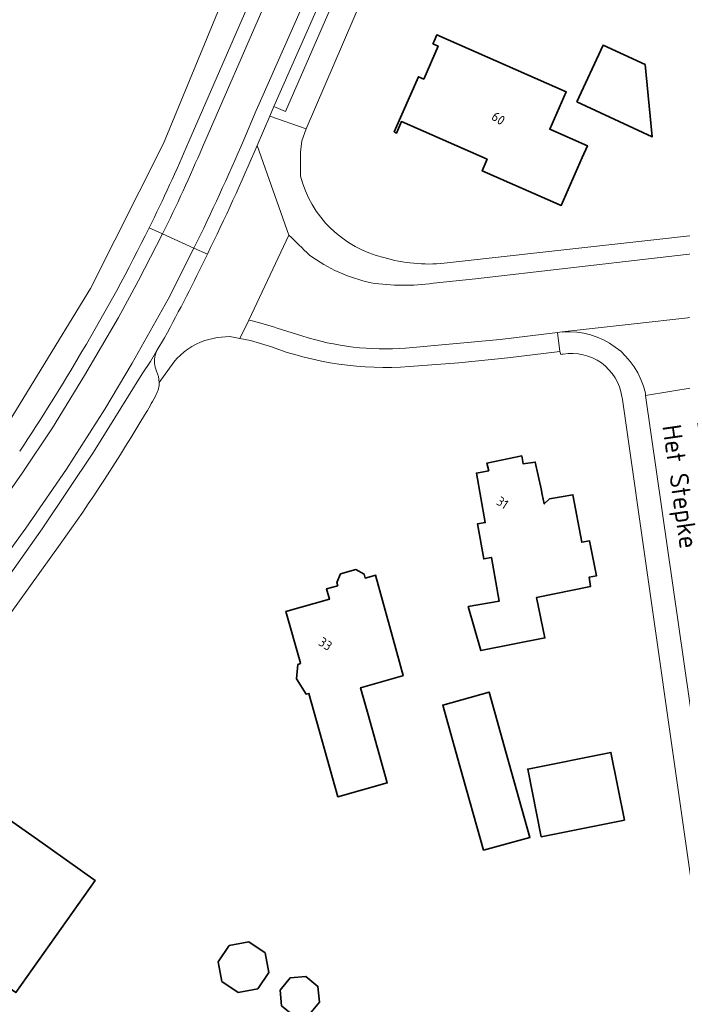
# Model space of a CAD drawing. Extents: x 184422 to 188298, y 343471 to 350189.
# Tile 354 of 513: x 186836 to 186899, y 348739 to 348833. Entities that reach past the tile are written whole.
import ezdxf
from ezdxf.enums import TextEntityAlignment as Align

# ---------------------------------------------------------------- set-up
doc = ezdxf.new("R2010")
doc.units = 0
for name, color, linetype, lineweight in [('B-WA-GR-BEPLANTING_CULTUUR_HEESTERS-GV', 252, 'Continuous', 18), ('B-WA-GR-GRAS-GV', 252, 'Continuous', 13), ('B-WA-OG-TERREIN_ERF-GV', 252, 'Continuous', 18), ('B-WA-OG-TOPOGRAFIE-T18', 252, 'Continuous', 18), ('B-WA-OG-WEG-GV', 252, 'Continuous', 18), ('B-WA-VH-VERHARDING_ASFALT-GV', 252, 'Continuous', 18), ('B-WA-VH-VERHARDING_OPEN-GV', 252, 'Continuous', 18), ('B-WA-VH-VERHARDING_STRAATBAKSTEEN-GV', 252, 'Continuous', 18), ('B-WA-VH-VERHARDING_TEGEL-GV', 252, 'Continuous', 18), ('B-WE-OG-BEBOUWING-GV', 250, 'Continuous', 35), ('B-WE-OG-BEBOUWING-T18', 10, 'Continuous', 18)]:
    doc.layers.add(name, color=color, linetype=linetype, lineweight=lineweight)
doc.styles.add('NLCS-ISO-M1000-T18', font='NLCS-ISO.ttf', dxfattribs={"height": 1.8})
doc.styles.add('NLCS-ISO-M500-T18', font='NLCS-ISO.ttf', dxfattribs={"height": 0.9})

msp = doc.modelspace()

# ---------------------------------------------------------------- linework, layer by layer
at = {"layer": 'B-WA-GR-BEPLANTING_CULTUUR_HEESTERS-GV', "flags": 128}
msp.add_lwpolyline([(186867.662, 348841.889), (186864.776, 348835.143), (186860.128, 348824.611), (186861.252, 348824.146), (186868.783, 348841.437)], close=True, dxfattribs=at)
msp.add_lwpolyline([(186867.662, 348841.889), (186864.776, 348835.143), (186860.128, 348824.611), (186861.252, 348824.146), (186868.783, 348841.437)], close=True, dxfattribs=at)
msp.add_lwpolyline([(186867.662, 348841.889), (186864.776, 348835.143), (186860.128, 348824.611), (186861.252, 348824.146), (186868.783, 348841.437)], close=True, dxfattribs=at)
at = {"layer": 'B-WA-GR-GRAS-GV', "flags": 128}
msp.add_lwpolyline([(186715.741, 348670.428), (186719.185, 348671.321), (186722.774, 348672.565), (186725.158, 348673.643), (186732.166, 348680.724), (186739.172, 348686.621), (186744.346, 348690.378), (186749.83, 348694.342), (186752.487, 348696.257), (186754.412, 348697.643), (186758.773, 348692.383), (186760.047, 348690.847), (186775.298, 348711.123), (186801.8, 348747.623), (186819.008, 348771.413), (186828.106, 348784.727), (186828.137, 348784.769), (186832.472, 348790.69), (186842.637, 348807.232), (186849.579, 348821.078), (186868.186, 348866.142), (186887.253, 348916.729)], dxfattribs=at)
msp.add_lwpolyline([(186715.741, 348670.428), (186719.185, 348671.321), (186722.774, 348672.565), (186725.158, 348673.643), (186732.166, 348680.724), (186739.172, 348686.621), (186744.346, 348690.378), (186749.83, 348694.342), (186752.487, 348696.257), (186754.412, 348697.643), (186758.773, 348692.383), (186760.047, 348690.847), (186775.298, 348711.123), (186801.8, 348747.623), (186819.008, 348771.413), (186828.106, 348784.727), (186828.137, 348784.769), (186832.472, 348790.69), (186842.637, 348807.232), (186849.579, 348821.078), (186868.186, 348866.142), (186887.253, 348916.729)], dxfattribs=at)
msp.add_lwpolyline([(186715.741, 348670.428), (186719.185, 348671.321), (186722.774, 348672.565), (186725.158, 348673.643), (186732.166, 348680.724), (186739.172, 348686.621), (186744.346, 348690.378), (186749.83, 348694.342), (186752.487, 348696.257), (186754.412, 348697.643), (186758.773, 348692.383), (186760.047, 348690.847), (186775.298, 348711.123), (186801.8, 348747.623), (186819.008, 348771.413), (186828.106, 348784.727), (186828.137, 348784.769), (186832.472, 348790.69), (186842.637, 348807.232), (186849.579, 348821.078), (186868.186, 348866.142), (186887.253, 348916.729)], dxfattribs=at)
at = {"layer": 'B-WA-OG-TERREIN_ERF-GV', "flags": 128}
for points in [[(186923.148, 348953.548), (186920.87, 348952.956), (186918.651, 348952.176), (186898.355, 348905.266), (186881.943, 348867.159), (186870.006, 348839.444), (186870.422, 348839.294), (186863.197, 348822.468), (186862.803, 348821.321), (186862.659, 348820.245), (186862.676, 348817.952)], [(186923.148, 348953.548), (186920.87, 348952.956), (186918.651, 348952.176), (186898.355, 348905.266), (186881.943, 348867.159), (186870.006, 348839.444), (186870.422, 348839.294), (186863.197, 348822.468), (186862.803, 348821.321), (186862.659, 348820.245), (186862.676, 348817.952)], [(186923.148, 348953.548), (186920.87, 348952.956), (186918.651, 348952.176), (186898.355, 348905.266), (186881.943, 348867.159), (186870.006, 348839.444), (186870.422, 348839.294), (186863.197, 348822.468), (186862.803, 348821.321), (186862.659, 348820.245), (186862.676, 348817.952)], [(186876.385, 348809.637), (186905.535, 348812.91), (186991.788, 348823.007), (186999.661, 348823.928), (187000, 348823.968), (187002.992, 348824.318)], [(186876.385, 348809.637), (186905.535, 348812.91), (186991.788, 348823.007), (186999.661, 348823.928), (187000, 348823.968), (187002.992, 348824.318)], [(186876.385, 348809.637), (186905.535, 348812.91), (186991.788, 348823.007), (186999.661, 348823.928), (187000, 348823.968), (187002.992, 348824.318)], [(186859.801, 348801.684), (186857.881, 348802.269), (186856.892, 348802.459), (186855.91, 348802.648), (186854.714, 348802.565), (186853.552, 348802.273)], [(186859.801, 348801.684), (186857.881, 348802.269), (186856.892, 348802.459), (186855.91, 348802.648), (186854.714, 348802.565), (186853.552, 348802.273)], [(186859.801, 348801.684), (186857.881, 348802.269), (186856.892, 348802.459), (186855.91, 348802.648), (186854.714, 348802.565), (186853.552, 348802.273)], [(186887.5, 348800.926), (186887.414, 348801.226), (186882.45, 348800.606), (186877.765, 348800.126), (186873.071, 348799.766)], [(186887.5, 348800.926), (186887.414, 348801.226), (186882.45, 348800.606), (186877.765, 348800.126), (186873.071, 348799.766)], [(186887.5, 348800.926), (186887.414, 348801.226), (186882.45, 348800.606), (186877.765, 348800.126), (186873.071, 348799.766)], [(186850.571, 348800.2), (186849.18, 348798.26)], [(186850.571, 348800.2), (186849.18, 348798.26)], [(186850.571, 348800.2), (186849.18, 348798.26)], [(186901.207, 348741.941), (186893.388, 348796.64)], [(186901.207, 348741.941), (186893.388, 348796.64)], [(186901.207, 348741.941), (186893.388, 348796.64)], [(186839.733, 348782.809), (186831.935, 348771.996), (186828.015, 348766.562), (186817.903, 348752.541), (186813.42, 348746.324), (186810.827, 348742.728), (186808.225, 348739.121), (186795.904, 348722.037), (186795.203, 348721.065), (186792.961, 348717.971), (186789.098, 348712.639), (186784.072, 348705.641), (186779.287, 348698.512)], [(186839.733, 348782.809), (186831.935, 348771.996), (186828.015, 348766.562), (186817.903, 348752.541), (186813.42, 348746.324), (186810.827, 348742.728), (186808.225, 348739.121), (186795.904, 348722.037), (186795.203, 348721.065), (186792.961, 348717.971), (186789.098, 348712.639), (186784.072, 348705.641), (186779.287, 348698.512)], [(186839.733, 348782.809), (186831.935, 348771.996), (186828.015, 348766.562), (186817.903, 348752.541), (186813.42, 348746.324), (186810.827, 348742.728), (186808.225, 348739.121), (186795.904, 348722.037), (186795.203, 348721.065), (186792.961, 348717.971), (186789.098, 348712.639), (186784.072, 348705.641), (186779.287, 348698.512)]]:
    msp.add_lwpolyline(points, dxfattribs=at)
for points in [[(186873.925, 348827.452), (186874.437, 348827.226), (186875.795, 348830.386), (186875.304, 348830.6), (186875.412, 348830.845), (186875.675, 348831.442), (186888.025, 348826.006), (186886.456, 348822.441), (186890.045, 348820.861), (186889.561, 348819.752), (186887.561, 348815.17), (186880.013, 348818.465), (186880.476, 348819.578), (186872.299, 348823.165), (186871.829, 348822.057), (186871.596, 348822.174)], [(186873.925, 348827.452), (186874.437, 348827.226), (186875.795, 348830.386), (186875.304, 348830.6), (186875.412, 348830.845), (186875.675, 348831.442), (186888.025, 348826.006), (186886.456, 348822.441), (186890.045, 348820.861), (186889.561, 348819.752), (186887.561, 348815.17), (186880.013, 348818.465), (186880.476, 348819.578), (186872.299, 348823.165), (186871.829, 348822.057), (186871.596, 348822.174)], [(186873.925, 348827.452), (186874.437, 348827.226), (186875.795, 348830.386), (186875.304, 348830.6), (186875.412, 348830.845), (186875.675, 348831.442), (186888.025, 348826.006), (186886.456, 348822.441), (186890.045, 348820.861), (186889.561, 348819.752), (186887.561, 348815.17), (186880.013, 348818.465), (186880.476, 348819.578), (186872.299, 348823.165), (186871.829, 348822.057), (186871.596, 348822.174)], [(186880.298, 348784.873), (186879.454, 348789.599), (186880.651, 348789.812), (186880.46, 348790.551), (186883.785, 348791.236), (186883.916, 348790.489), (186885.075, 348790.649), (186885.626, 348788.09), (186885.739, 348787.565), (186885.935, 348786.656), (186886.424, 348787.128), (186888.664, 348787.527), (186889.512, 348782.996), (186890.257, 348783.127), (186890.92, 348779.794), (186890.216, 348779.652), (186890.346, 348778.769), (186885.2, 348777.722), (186885.997, 348773.856), (186879.869, 348772.652), (186878.682, 348776.854), (186881.635, 348777.382), (186880.892, 348781.546), (186880.154, 348781.414), (186879.56, 348784.741)], [(186880.298, 348784.873), (186879.454, 348789.599), (186880.651, 348789.812), (186880.46, 348790.551), (186883.785, 348791.236), (186883.916, 348790.489), (186885.075, 348790.649), (186885.626, 348788.09), (186885.739, 348787.565), (186885.935, 348786.656), (186886.424, 348787.128), (186888.664, 348787.527), (186889.512, 348782.996), (186890.257, 348783.127), (186890.92, 348779.794), (186890.216, 348779.652), (186890.346, 348778.769), (186885.2, 348777.722), (186885.997, 348773.856), (186879.869, 348772.652), (186878.682, 348776.854), (186881.635, 348777.382), (186880.892, 348781.546), (186880.154, 348781.414), (186879.56, 348784.741)], [(186880.298, 348784.873), (186879.454, 348789.599), (186880.651, 348789.812), (186880.46, 348790.551), (186883.785, 348791.236), (186883.916, 348790.489), (186885.075, 348790.649), (186885.626, 348788.09), (186885.739, 348787.565), (186885.935, 348786.656), (186886.424, 348787.128), (186888.664, 348787.527), (186889.512, 348782.996), (186890.257, 348783.127), (186890.92, 348779.794), (186890.216, 348779.652), (186890.346, 348778.769), (186885.2, 348777.722), (186885.997, 348773.856), (186879.869, 348772.652), (186878.682, 348776.854), (186881.635, 348777.382), (186880.892, 348781.546), (186880.154, 348781.414), (186879.56, 348784.741)], [(186869.091, 348766.652), (186870.953, 348760.018), (186866.241, 348758.695), (186863.469, 348768.566), (186863.202, 348768.491), (186862.282, 348769.946), (186862.403, 348771.32), (186862.667, 348771.42), (186862.624, 348771.574), (186861.272, 348776.388), (186865.424, 348777.554), (186865.15, 348778.557), (186866.102, 348778.818), (186866.218, 348778.85), (186866.134, 348779.159), (186866.486, 348779.974), (186867.953, 348780.391), (186868.729, 348779.959), (186868.853, 348779.571), (186869.398, 348779.72), (186869.836, 348779.84), (186871.156, 348775.017), (186872.457, 348770.267), (186872.406, 348770.253), (186868.404, 348769.102)], [(186869.091, 348766.652), (186870.953, 348760.018), (186866.241, 348758.695), (186863.469, 348768.566), (186863.202, 348768.491), (186862.282, 348769.946), (186862.403, 348771.32), (186862.667, 348771.42), (186862.624, 348771.574), (186861.272, 348776.388), (186865.424, 348777.554), (186865.15, 348778.557), (186866.102, 348778.818), (186866.218, 348778.85), (186866.134, 348779.159), (186866.486, 348779.974), (186867.953, 348780.391), (186868.729, 348779.959), (186868.853, 348779.571), (186869.398, 348779.72), (186869.836, 348779.84), (186871.156, 348775.017), (186872.457, 348770.267), (186872.406, 348770.253), (186868.404, 348769.102)], [(186869.091, 348766.652), (186870.953, 348760.018), (186866.241, 348758.695), (186863.469, 348768.566), (186863.202, 348768.491), (186862.282, 348769.946), (186862.403, 348771.32), (186862.667, 348771.42), (186862.624, 348771.574), (186861.272, 348776.388), (186865.424, 348777.554), (186865.15, 348778.557), (186866.102, 348778.818), (186866.218, 348778.85), (186866.134, 348779.159), (186866.486, 348779.974), (186867.953, 348780.391), (186868.729, 348779.959), (186868.853, 348779.571), (186869.398, 348779.72), (186869.836, 348779.84), (186871.156, 348775.017), (186872.457, 348770.267), (186872.406, 348770.253), (186868.404, 348769.102)], [(186877.886, 348761.62), (186876.25, 348767.452), (186880.669, 348768.692), (186882.305, 348762.86), (186884.561, 348754.819), (186880.14, 348753.585)], [(186877.886, 348761.62), (186876.25, 348767.452), (186880.669, 348768.692), (186882.305, 348762.86), (186884.561, 348754.819), (186880.14, 348753.585)], [(186877.886, 348761.62), (186876.25, 348767.452), (186880.669, 348768.692), (186882.305, 348762.86), (186884.561, 348754.819), (186880.14, 348753.585)], [(186893.585, 348756.469), (186893.272, 348756.406), (186885.653, 348754.881), (186884.359, 348761.343), (186892.291, 348762.931)], [(186893.585, 348756.469), (186893.272, 348756.406), (186885.653, 348754.881), (186884.359, 348761.343), (186892.291, 348762.931)], [(186893.585, 348756.469), (186893.272, 348756.406), (186885.653, 348754.881), (186884.359, 348761.343), (186892.291, 348762.931)], [(186828.979, 348750.275), (186830.192, 348751.995), (186829.793, 348752.272), (186833.472, 348757.481), (186837.556, 348754.597), (186843.068, 348750.705), (186835.498, 348739.989), (186829.882, 348743.956), (186827.998, 348741.289), (186826.068, 348742.654), (186821.986, 348745.541), (186826.542, 348751.983)], [(186828.979, 348750.275), (186830.192, 348751.995), (186829.793, 348752.272), (186833.472, 348757.481), (186837.556, 348754.597), (186843.068, 348750.705), (186835.498, 348739.989), (186829.882, 348743.956), (186827.998, 348741.289), (186826.068, 348742.654), (186821.986, 348745.541), (186826.542, 348751.983)], [(186828.979, 348750.275), (186830.192, 348751.995), (186829.793, 348752.272), (186833.472, 348757.481), (186837.556, 348754.597), (186843.068, 348750.705), (186835.498, 348739.989), (186829.882, 348743.956), (186827.998, 348741.289), (186826.068, 348742.654), (186821.986, 348745.541), (186826.542, 348751.983)]]:
    msp.add_lwpolyline(points, close=True, dxfattribs=at)
at = {"layer": 'B-WA-OG-TERREIN_ERF-GV'}
for points in [[(186862.676, 348817.952, 0.278919), (186870.62, 348810.189)], [(186862.676, 348817.952, 0.278919), (186870.62, 348810.189)], [(186862.676, 348817.952, 0.278919), (186870.62, 348810.189)], [(186870.62, 348810.189, 0.095753), (186876.385, 348809.637)], [(186870.62, 348810.189, 0.095753), (186876.385, 348809.637)], [(186870.62, 348810.189, 0.095753), (186876.385, 348809.637)], [(186853.552, 348802.273, 0.136841), (186850.571, 348800.2)], [(186853.552, 348802.273, 0.136841), (186850.571, 348800.2)], [(186853.552, 348802.273, 0.136841), (186850.571, 348800.2)], [(186873.071, 348799.766, -0.107924), (186859.801, 348801.684)], [(186873.071, 348799.766, -0.107924), (186859.801, 348801.684)], [(186873.071, 348799.766, -0.107924), (186859.801, 348801.684)], [(186887.725, 348800.969, 0.013683), (186887.5, 348800.926)], [(186887.725, 348800.969, 0.013683), (186887.5, 348800.926)], [(186887.725, 348800.969, 0.013683), (186887.5, 348800.926)], [(186893.353, 348796.912, 0.41767), (186887.725, 348800.969)], [(186893.353, 348796.912, 0.41767), (186887.725, 348800.969)], [(186893.353, 348796.912, 0.41767), (186887.725, 348800.969)], [(186849.18, 348798.26, -0.122719), (186848.899, 348797.112)], [(186849.18, 348798.26, -0.122719), (186848.899, 348797.112)], [(186849.18, 348798.26, -0.122719), (186848.899, 348797.112)], [(186848.899, 348797.112, -0.020043), (186847.924, 348795.381)], [(186848.899, 348797.112, -0.020043), (186847.924, 348795.381)], [(186848.899, 348797.112, -0.020043), (186847.924, 348795.381)], [(186893.388, 348796.64, 0.016226), (186893.353, 348796.912)], [(186893.388, 348796.64, 0.016226), (186893.353, 348796.912)], [(186893.388, 348796.64, 0.016226), (186893.353, 348796.912)], [(186847.924, 348795.381, -0.022016), (186839.733, 348782.809)], [(186847.924, 348795.381, -0.022016), (186839.733, 348782.809)], [(186847.924, 348795.381, -0.022016), (186839.733, 348782.809)]]:
    msp.add_lwpolyline(points, format="xyb", dxfattribs=at)
at = {"layer": 'B-WA-OG-WEG-GV', "flags": 128}
for points in [[(186888.758, 348969.983), (186887.901, 348969.176), (186888.332, 348968.693), (186892.494, 348962.531), (186893.882, 348959.318), (186894.555, 348954.59), (186894.846, 348949.94), (186895.03, 348945.328), (186893.675, 348937.08), (186887.253, 348916.729), (186868.186, 348866.142), (186849.579, 348821.078), (186842.637, 348807.232), (186832.472, 348790.69), (186828.137, 348784.769), (186828.209, 348784.717)], [(186888.758, 348969.983), (186887.901, 348969.176), (186888.332, 348968.693), (186892.494, 348962.531), (186893.882, 348959.318), (186894.555, 348954.59), (186894.846, 348949.94), (186895.03, 348945.328), (186893.675, 348937.08), (186887.253, 348916.729), (186868.186, 348866.142), (186849.579, 348821.078), (186842.637, 348807.232), (186832.472, 348790.69), (186828.137, 348784.769), (186828.209, 348784.717)], [(186888.758, 348969.983), (186887.901, 348969.176), (186888.332, 348968.693), (186892.494, 348962.531), (186893.882, 348959.318), (186894.555, 348954.59), (186894.846, 348949.94), (186895.03, 348945.328), (186893.675, 348937.08), (186887.253, 348916.729), (186868.186, 348866.142), (186849.579, 348821.078), (186842.637, 348807.232), (186832.472, 348790.69), (186828.137, 348784.769), (186828.209, 348784.717)], [(186852.023, 348821.279), (186858.091, 348835.233), (186865.566, 348852.715), (186871.254, 348866.647), (186875.787, 348877.727), (186874.016, 348878.416), (186879.862, 348893.464), (186881.638, 348892.75), (186884.955, 348901.54), (186889.032, 348912.457), (186891.423, 348919.451), (186893.759, 348927.107), (186895.413, 348933.091), (186896.63, 348938.435)], [(186852.023, 348821.279), (186858.091, 348835.233), (186865.566, 348852.715), (186871.254, 348866.647), (186875.787, 348877.727), (186874.016, 348878.416), (186879.862, 348893.464), (186881.638, 348892.75), (186884.955, 348901.54), (186889.032, 348912.457), (186891.423, 348919.451), (186893.759, 348927.107), (186895.413, 348933.091), (186896.63, 348938.435)], [(186852.023, 348821.279), (186858.091, 348835.233), (186865.566, 348852.715), (186871.254, 348866.647), (186875.787, 348877.727), (186874.016, 348878.416), (186879.862, 348893.464), (186881.638, 348892.75), (186884.955, 348901.54), (186889.032, 348912.457), (186891.423, 348919.451), (186893.759, 348927.107), (186895.413, 348933.091), (186896.63, 348938.435)]]:
    msp.add_lwpolyline(points, dxfattribs=at)
at = {"layer": 'B-WA-OG-WEG-GV'}
for points in [[(186848.222, 348813.016, 0.013431), (186852.023, 348821.279)], [(186848.222, 348813.016, 0.013431), (186852.023, 348821.279)], [(186848.222, 348813.016, 0.013431), (186852.023, 348821.279)], [(186841.804, 348801.202, 0.019767), (186848.222, 348813.016)], [(186841.804, 348801.202, 0.019767), (186848.222, 348813.016)], [(186841.804, 348801.202, 0.019767), (186848.222, 348813.016)], [(186835.868, 348791.698, 0.014908), (186841.804, 348801.202)], [(186835.868, 348791.698, 0.014908), (186841.804, 348801.202)], [(186835.868, 348791.698, 0.014908), (186841.804, 348801.202)]]:
    msp.add_lwpolyline(points, format="xyb", dxfattribs=at)
at = {"layer": 'B-WA-VH-VERHARDING_ASFALT-GV', "flags": 128}
for points in [[(186899.029, 348941.945), (186895.052, 348926.802), (186892.709, 348919.124), (186890.304, 348912.089), (186886.22, 348901.152), (186882.943, 348892.242), (186877.092, 348877.219), (186872.55, 348866.117), (186866.858, 348852.175), (186859.377, 348834.679), (186853.309, 348820.724)], [(186853.309, 348820.724), (186859.377, 348834.679), (186866.858, 348852.175), (186872.55, 348866.117), (186877.092, 348877.219), (186882.943, 348892.242), (186886.22, 348901.152), (186890.304, 348912.089), (186892.709, 348919.124), (186895.052, 348926.802), (186899.029, 348941.945)], [(186899.029, 348941.945), (186895.052, 348926.802), (186892.709, 348919.124), (186890.304, 348912.089), (186886.22, 348901.152), (186882.943, 348892.242), (186877.092, 348877.219), (186872.55, 348866.117), (186866.858, 348852.175), (186859.377, 348834.679), (186853.309, 348820.724)], [(186853.309, 348820.724), (186859.377, 348834.679), (186866.858, 348852.175), (186872.55, 348866.117), (186877.092, 348877.219), (186882.943, 348892.242), (186886.22, 348901.152), (186890.304, 348912.089), (186892.709, 348919.124), (186895.052, 348926.802), (186899.029, 348941.945)], [(186899.029, 348941.945), (186895.052, 348926.802), (186892.709, 348919.124), (186890.304, 348912.089), (186886.22, 348901.152), (186882.943, 348892.242), (186877.092, 348877.219), (186872.55, 348866.117), (186866.858, 348852.175), (186859.377, 348834.679), (186853.309, 348820.724)], [(186853.309, 348820.724), (186859.377, 348834.679), (186866.858, 348852.175), (186872.55, 348866.117), (186877.092, 348877.219), (186882.943, 348892.242), (186886.22, 348901.152), (186890.304, 348912.089), (186892.709, 348919.124), (186895.052, 348926.802), (186899.029, 348941.945)], [(186857.255, 348821.426), (186858.449, 348824.239), (186858.839, 348825.158), (186863.492, 348835.701), (186866.374, 348842.437), (186867.572, 348845.275), (186870.338, 348851.823), (186874.882, 348862.987), (186875.742, 348865.103), (186877.153, 348868.578), (186884.355, 348886.689), (186886.141, 348891.352), (186890.428, 348902.564), (186892.641, 348908.628), (186894.799, 348914.657)], [(186894.799, 348914.657), (186892.641, 348908.628), (186890.428, 348902.564), (186886.141, 348891.352), (186884.355, 348886.689), (186877.153, 348868.578), (186875.742, 348865.103), (186874.882, 348862.987), (186870.338, 348851.823), (186867.572, 348845.275), (186866.374, 348842.437), (186863.492, 348835.701), (186858.839, 348825.158), (186858.449, 348824.239), (186857.255, 348821.426)], [(186857.255, 348821.426), (186858.449, 348824.239), (186858.839, 348825.158), (186863.492, 348835.701), (186866.374, 348842.437), (186867.572, 348845.275), (186870.338, 348851.823), (186874.882, 348862.987), (186875.742, 348865.103), (186877.153, 348868.578), (186884.355, 348886.689), (186886.141, 348891.352), (186890.428, 348902.564), (186892.641, 348908.628), (186894.799, 348914.657)], [(186894.799, 348914.657), (186892.641, 348908.628), (186890.428, 348902.564), (186886.141, 348891.352), (186884.355, 348886.689), (186877.153, 348868.578), (186875.742, 348865.103), (186874.882, 348862.987), (186870.338, 348851.823), (186867.572, 348845.275), (186866.374, 348842.437), (186863.492, 348835.701), (186858.839, 348825.158), (186858.449, 348824.239), (186857.255, 348821.426)], [(186857.255, 348821.426), (186858.449, 348824.239), (186858.839, 348825.158), (186863.492, 348835.701), (186866.374, 348842.437), (186867.572, 348845.275), (186870.338, 348851.823), (186874.882, 348862.987), (186875.742, 348865.103), (186877.153, 348868.578), (186884.355, 348886.689), (186886.141, 348891.352), (186890.428, 348902.564), (186892.641, 348908.628), (186894.799, 348914.657)], [(186894.799, 348914.657), (186892.641, 348908.628), (186890.428, 348902.564), (186886.141, 348891.352), (186884.355, 348886.689), (186877.153, 348868.578), (186875.742, 348865.103), (186874.882, 348862.987), (186870.338, 348851.823), (186867.572, 348845.275), (186866.374, 348842.437), (186863.492, 348835.701), (186858.839, 348825.158), (186858.449, 348824.239), (186857.255, 348821.426)], [(186858.542, 348820.876), (186859.738, 348823.692), (186860.128, 348824.611), (186864.776, 348835.143), (186867.662, 348841.889), (186868.862, 348844.73), (186871.631, 348851.287), (186876.179, 348862.46), (186877.039, 348864.576), (186878.452, 348868.056), (186885.659, 348886.18), (186887.449, 348890.852), (186891.739, 348902.074), (186893.958, 348908.152), (186896.116, 348914.182)], [(186858.542, 348820.876), (186859.738, 348823.692), (186860.128, 348824.611), (186864.776, 348835.143), (186867.662, 348841.889), (186868.862, 348844.73), (186871.631, 348851.287), (186876.179, 348862.46), (186877.039, 348864.576), (186878.452, 348868.056), (186885.659, 348886.18), (186887.449, 348890.852), (186891.739, 348902.074), (186893.958, 348908.152), (186896.116, 348914.182)], [(186858.542, 348820.876), (186859.738, 348823.692), (186860.128, 348824.611), (186864.776, 348835.143), (186867.662, 348841.889), (186868.862, 348844.73), (186871.631, 348851.287), (186876.179, 348862.46), (186877.039, 348864.576), (186878.452, 348868.056), (186885.659, 348886.18), (186887.449, 348890.852), (186891.739, 348902.074), (186893.958, 348908.152), (186896.116, 348914.182)], [(186875.787, 348877.727), (186871.254, 348866.647), (186865.566, 348852.715), (186858.091, 348835.233), (186852.023, 348821.279)], [(186875.787, 348877.727), (186871.254, 348866.647), (186865.566, 348852.715), (186858.091, 348835.233), (186852.023, 348821.279)], [(186875.787, 348877.727), (186871.254, 348866.647), (186865.566, 348852.715), (186858.091, 348835.233), (186852.023, 348821.279)], [(187003.089, 348822.538), (187000, 348822.178), (186905.806, 348811.211), (186879.364, 348808.149), (186875.348, 348807.724)], [(187003.089, 348822.538), (187000, 348822.178), (186905.806, 348811.211), (186879.364, 348808.149), (186875.348, 348807.724)], [(187003.089, 348822.538), (187000, 348822.178), (186905.806, 348811.211), (186879.364, 348808.149), (186875.348, 348807.724)], [(186872.705, 348801.525), (186881.713, 348802.364), (186887.201, 348803.025), (186887.655, 348803.076), (186906.502, 348805.197), (186988.399, 348814.746), (187000, 348815.963), (187007.844, 348816.786), (187008.609, 348816.866)], [(186872.705, 348801.525), (186881.713, 348802.364), (186887.201, 348803.025), (186887.655, 348803.076), (186906.502, 348805.197), (186988.399, 348814.746), (187000, 348815.963), (187007.844, 348816.786), (187008.609, 348816.866)], [(186872.705, 348801.525), (186881.713, 348802.364), (186887.201, 348803.025), (186887.655, 348803.076), (186906.502, 348805.197), (186988.399, 348814.746), (187000, 348815.963), (187007.844, 348816.786), (187008.609, 348816.866)], [(186796.917, 348735.151), (186802.907, 348743.453), (186811.688, 348755.605), (186818.947, 348765.832), (186825.597, 348774.916), (186831.485, 348783.038), (186836.105, 348789.595), (186838.998, 348793.927), (186842.044, 348798.92), (186845.293, 348804.455), (186847.222, 348808.004), (186849.497, 348812.437), (186848.222, 348813.016)], [(186796.917, 348735.151), (186802.907, 348743.453), (186811.688, 348755.605), (186818.947, 348765.832), (186825.597, 348774.916), (186831.485, 348783.038), (186836.105, 348789.595), (186838.998, 348793.927), (186842.044, 348798.92), (186845.293, 348804.455), (186847.222, 348808.004), (186849.497, 348812.437), (186848.222, 348813.016)], [(186796.917, 348735.151), (186802.907, 348743.453), (186811.688, 348755.605), (186818.947, 348765.832), (186825.597, 348774.916), (186831.485, 348783.038), (186836.105, 348789.595), (186838.998, 348793.927), (186842.044, 348798.92), (186845.293, 348804.455), (186847.222, 348808.004), (186849.497, 348812.437), (186848.222, 348813.016)], [(186852.503, 348811.072), (186849.497, 348812.437), (186847.222, 348808.004), (186845.293, 348804.455), (186842.044, 348798.92), (186838.998, 348793.927), (186836.105, 348789.595), (186831.485, 348783.038), (186825.597, 348774.916), (186818.947, 348765.832), (186811.688, 348755.605), (186802.907, 348743.453), (186796.917, 348735.151)], [(186852.503, 348811.072), (186849.497, 348812.437), (186847.222, 348808.004), (186845.293, 348804.455), (186842.044, 348798.92), (186838.998, 348793.927), (186836.105, 348789.595), (186831.485, 348783.038), (186825.597, 348774.916), (186818.947, 348765.832), (186811.688, 348755.605), (186802.907, 348743.453), (186796.917, 348735.151)], [(186852.503, 348811.072), (186849.497, 348812.437), (186847.222, 348808.004), (186845.293, 348804.455), (186842.044, 348798.92), (186838.998, 348793.927), (186836.105, 348789.595), (186831.485, 348783.038), (186825.597, 348774.916), (186818.947, 348765.832), (186811.688, 348755.605), (186802.907, 348743.453), (186796.917, 348735.151)], [(186848.222, 348813.016), (186849.497, 348812.437)], [(186848.222, 348813.016), (186849.497, 348812.437)], [(186848.222, 348813.016), (186849.497, 348812.437)], [(186849.497, 348812.437), (186852.503, 348811.072)], [(186849.497, 348812.437), (186852.503, 348811.072)], [(186849.497, 348812.437), (186852.503, 348811.072)], [(186861.569, 348812.334), (186857.722, 348804.212)], [(186861.569, 348812.334), (186857.722, 348804.212)], [(186861.569, 348812.334), (186857.722, 348804.212)], [(186793.463, 348724.683), (186805.751, 348741.803), (186819.506, 348760.799), (186827.65, 348772.224), (186831.966, 348778.192), (186836.455, 348784.331), (186840.34, 348789.992), (186843.995, 348795.721), (186846.613, 348800.087), (186850.038, 348806.225), (186852.503, 348811.072)], [(186853.778, 348810.493), (186852.503, 348811.072), (186850.038, 348806.225), (186846.613, 348800.087), (186843.995, 348795.721), (186840.34, 348789.992), (186836.455, 348784.331), (186831.966, 348778.192), (186827.65, 348772.224), (186819.506, 348760.799), (186805.751, 348741.803), (186793.463, 348724.683)], [(186793.463, 348724.683), (186805.751, 348741.803), (186819.506, 348760.799), (186827.65, 348772.224), (186831.966, 348778.192), (186836.455, 348784.331), (186840.34, 348789.992), (186843.995, 348795.721), (186846.613, 348800.087), (186850.038, 348806.225), (186852.503, 348811.072)], [(186853.778, 348810.493), (186852.503, 348811.072), (186850.038, 348806.225), (186846.613, 348800.087), (186843.995, 348795.721), (186840.34, 348789.992), (186836.455, 348784.331), (186831.966, 348778.192), (186827.65, 348772.224), (186819.506, 348760.799), (186805.751, 348741.803), (186793.463, 348724.683)], [(186793.463, 348724.683), (186805.751, 348741.803), (186819.506, 348760.799), (186827.65, 348772.224), (186831.966, 348778.192), (186836.455, 348784.331), (186840.34, 348789.992), (186843.995, 348795.721), (186846.613, 348800.087), (186850.038, 348806.225), (186852.503, 348811.072)], [(186853.778, 348810.493), (186852.503, 348811.072), (186850.038, 348806.225), (186846.613, 348800.087), (186843.995, 348795.721), (186840.34, 348789.992), (186836.455, 348784.331), (186831.966, 348778.192), (186827.65, 348772.224), (186819.506, 348760.799), (186805.751, 348741.803), (186793.463, 348724.683)], [(186852.503, 348811.072), (186853.778, 348810.493)], [(186852.503, 348811.072), (186853.778, 348810.493)], [(186852.503, 348811.072), (186853.778, 348810.493)], [(186860.438, 348803.438), (186862.783, 348802.707)], [(186860.438, 348803.438), (186862.783, 348802.707)], [(186860.438, 348803.438), (186862.783, 348802.707)], [(186795.496, 348724.437), (186806.698, 348740.206), (186809.273, 348743.832), (186811.841, 348747.446), (186816.28, 348753.694), (186826.291, 348767.787), (186830.171, 348773.249), (186838.004, 348784.276), (186842.903, 348791.589), (186847.545, 348799.071), (186848.348, 348800.274), (186848.959, 348801.304), (186849.699, 348802.521)], [(186795.496, 348724.437), (186806.698, 348740.206), (186809.273, 348743.832), (186811.841, 348747.446), (186816.28, 348753.694), (186826.291, 348767.787), (186830.171, 348773.249), (186838.004, 348784.276), (186842.903, 348791.589), (186847.545, 348799.071), (186848.348, 348800.274), (186848.959, 348801.304), (186849.699, 348802.521)], [(186795.496, 348724.437), (186806.698, 348740.206), (186809.273, 348743.832), (186811.841, 348747.446), (186816.28, 348753.694), (186826.291, 348767.787), (186830.171, 348773.249), (186838.004, 348784.276), (186842.903, 348791.589), (186847.545, 348799.071), (186848.348, 348800.274), (186848.959, 348801.304), (186849.699, 348802.521)], [(186905.625, 348758.342), (186900.22, 348797.078), (186900.229, 348797.772), (186895.61, 348797.007), (186903.472, 348742.23)], [(186905.625, 348758.342), (186900.22, 348797.078), (186900.229, 348797.772), (186895.61, 348797.007), (186903.472, 348742.23)], [(186905.625, 348758.342), (186900.22, 348797.078), (186900.229, 348797.772), (186895.61, 348797.007), (186903.472, 348742.23)]]:
    msp.add_lwpolyline(points, dxfattribs=at)
at = {"layer": 'B-WA-VH-VERHARDING_ASFALT-GV'}
for points in [[(186852.023, 348821.279, -0.013431), (186848.222, 348813.016)], [(186852.023, 348821.279, -0.013431), (186848.222, 348813.016)], [(186852.023, 348821.279, -0.013431), (186848.222, 348813.016)], [(186852.503, 348811.072, 0.011988), (186857.255, 348821.426)], [(186857.255, 348821.426, -0.011988), (186852.503, 348811.072)], [(186852.503, 348811.072, 0.011988), (186857.255, 348821.426)], [(186857.255, 348821.426, -0.011988), (186852.503, 348811.072)], [(186852.503, 348811.072, 0.011988), (186857.255, 348821.426)], [(186857.255, 348821.426, -0.011988), (186852.503, 348811.072)], [(186853.778, 348810.493, 0.011946), (186858.542, 348820.876)], [(186853.778, 348810.493, 0.011946), (186858.542, 348820.876)], [(186853.778, 348810.493, 0.011946), (186858.542, 348820.876)], [(186853.309, 348820.724, -0.013292), (186849.497, 348812.437)], [(186849.497, 348812.437, 0.013292), (186853.309, 348820.724)], [(186853.309, 348820.724, -0.013292), (186849.497, 348812.437)], [(186849.497, 348812.437, 0.013292), (186853.309, 348820.724)], [(186853.309, 348820.724, -0.013292), (186849.497, 348812.437)], [(186849.497, 348812.437, 0.013292), (186853.309, 348820.724)], [(186848.222, 348813.016, -0.019767), (186841.804, 348801.202)], [(186848.222, 348813.016, -0.019767), (186841.804, 348801.202)], [(186848.222, 348813.016, -0.019767), (186841.804, 348801.202)], [(186863.519, 348810.425, -0.003371), (186861.569, 348812.334)], [(186863.519, 348810.425, -0.003371), (186861.569, 348812.334)], [(186863.519, 348810.425, -0.003371), (186861.569, 348812.334)], [(186849.699, 348802.521, 0.009389), (186853.778, 348810.493)], [(186849.699, 348802.521, 0.009389), (186853.778, 348810.493)], [(186849.699, 348802.521, 0.009389), (186853.778, 348810.493)], [(186869.404, 348807.767, -0.103211), (186863.519, 348810.425)], [(186869.404, 348807.767, -0.103211), (186863.519, 348810.425)], [(186869.404, 348807.767, -0.103211), (186863.519, 348810.425)], [(186875.348, 348807.724, -0.07049), (186869.404, 348807.767)], [(186875.348, 348807.724, -0.07049), (186869.404, 348807.767)], [(186875.348, 348807.724, -0.07049), (186869.404, 348807.767)], [(186857.722, 348804.212, -0.03249), (186860.438, 348803.438)], [(186857.722, 348804.212, -0.03249), (186860.438, 348803.438)], [(186857.722, 348804.212, -0.03249), (186860.438, 348803.438)], [(186862.783, 348802.707, 0.095955), (186872.705, 348801.525)], [(186862.783, 348802.707, 0.095955), (186872.705, 348801.525)], [(186862.783, 348802.707, 0.095955), (186872.705, 348801.525)], [(186841.804, 348801.202, -0.014908), (186835.868, 348791.698)], [(186841.804, 348801.202, -0.014908), (186835.868, 348791.698)], [(186841.804, 348801.202, -0.014908), (186835.868, 348791.698)]]:
    msp.add_lwpolyline(points, format="xyb", dxfattribs=at)
at = {"layer": 'B-WA-VH-VERHARDING_OPEN-GV', "flags": 128}
for points in [[(186906.502, 348805.197), (186887.655, 348803.076)], [(186906.502, 348805.197), (186887.655, 348803.076)], [(186906.502, 348805.197), (186887.655, 348803.076)], [(186895.59, 348797.242), (186895.61, 348797.007), (186900.229, 348797.772)], [(186895.59, 348797.242), (186895.61, 348797.007), (186900.229, 348797.772)], [(186895.59, 348797.242), (186895.61, 348797.007), (186900.229, 348797.772)]]:
    msp.add_lwpolyline(points, dxfattribs=at)
at = {"layer": 'B-WA-VH-VERHARDING_OPEN-GV'}
msp.add_lwpolyline([(186887.655, 348803.076, -0.373807), (186895.59, 348797.242)], format="xyb", dxfattribs=at)
msp.add_lwpolyline([(186887.655, 348803.076, -0.373807), (186895.59, 348797.242)], format="xyb", dxfattribs=at)
msp.add_lwpolyline([(186887.655, 348803.076, -0.373807), (186895.59, 348797.242)], format="xyb", dxfattribs=at)
at = {"layer": 'B-WA-VH-VERHARDING_STRAATBAKSTEEN-GV', "flags": 128}
for points in [[(186887.655, 348803.076), (186887.201, 348803.025), (186887.414, 348801.226), (186887.5, 348800.926)], [(186887.655, 348803.076), (186887.201, 348803.025), (186887.414, 348801.226), (186887.5, 348800.926)], [(186887.655, 348803.076), (186887.201, 348803.025), (186887.414, 348801.226), (186887.5, 348800.926)], [(186848.801, 348800.87), (186848.959, 348801.304), (186848.348, 348800.274), (186847.545, 348799.071), (186842.903, 348791.589), (186838.004, 348784.276), (186830.171, 348773.249), (186831.935, 348771.996), (186839.733, 348782.809)], [(186848.801, 348800.87), (186848.959, 348801.304), (186848.348, 348800.274), (186847.545, 348799.071), (186842.903, 348791.589), (186838.004, 348784.276), (186830.171, 348773.249), (186831.935, 348771.996), (186839.733, 348782.809)], [(186848.801, 348800.87), (186848.959, 348801.304), (186848.348, 348800.274), (186847.545, 348799.071), (186842.903, 348791.589), (186838.004, 348784.276), (186830.171, 348773.249), (186831.935, 348771.996), (186839.733, 348782.809)], [(186893.388, 348796.64), (186901.207, 348741.941)], [(186893.388, 348796.64), (186901.207, 348741.941)], [(186893.388, 348796.64), (186901.207, 348741.941)], [(186903.472, 348742.23), (186895.61, 348797.007), (186895.59, 348797.242)], [(186903.472, 348742.23), (186895.61, 348797.007), (186895.59, 348797.242)], [(186903.472, 348742.23), (186895.61, 348797.007), (186895.59, 348797.242)]]:
    msp.add_lwpolyline(points, dxfattribs=at)
at = {"layer": 'B-WA-VH-VERHARDING_STRAATBAKSTEEN-GV'}
for points in [[(186895.59, 348797.242, 0.373807), (186887.655, 348803.076)], [(186895.59, 348797.242, 0.373807), (186887.655, 348803.076)], [(186895.59, 348797.242, 0.373807), (186887.655, 348803.076)], [(186848.925, 348799.336, -0.172134), (186848.801, 348800.87)], [(186848.925, 348799.336, -0.172134), (186848.801, 348800.87)], [(186848.925, 348799.336, -0.172134), (186848.801, 348800.87)], [(186887.5, 348800.926, -0.013683), (186887.725, 348800.969)], [(186887.5, 348800.926, -0.013683), (186887.725, 348800.969)], [(186887.5, 348800.926, -0.013683), (186887.725, 348800.969)], [(186887.725, 348800.969, -0.41767), (186893.353, 348796.912)], [(186887.725, 348800.969, -0.41767), (186893.353, 348796.912)], [(186887.725, 348800.969, -0.41767), (186893.353, 348796.912)], [(186849.18, 348798.26, 0.11449), (186848.925, 348799.336)], [(186849.18, 348798.26, 0.11449), (186848.925, 348799.336)], [(186849.18, 348798.26, 0.11449), (186848.925, 348799.336)], [(186848.899, 348797.112, 0.122719), (186849.18, 348798.26)], [(186848.899, 348797.112, 0.122719), (186849.18, 348798.26)], [(186848.899, 348797.112, 0.122719), (186849.18, 348798.26)], [(186847.924, 348795.381, 0.020043), (186848.899, 348797.112)], [(186847.924, 348795.381, 0.020043), (186848.899, 348797.112)], [(186847.924, 348795.381, 0.020043), (186848.899, 348797.112)], [(186893.353, 348796.912, -0.016226), (186893.388, 348796.64)], [(186893.353, 348796.912, -0.016226), (186893.388, 348796.64)], [(186893.353, 348796.912, -0.016226), (186893.388, 348796.64)], [(186839.733, 348782.809, 0.022016), (186847.924, 348795.381)], [(186839.733, 348782.809, 0.022016), (186847.924, 348795.381)], [(186839.733, 348782.809, 0.022016), (186847.924, 348795.381)]]:
    msp.add_lwpolyline(points, format="xyb", dxfattribs=at)
at = {"layer": 'B-WA-VH-VERHARDING_TEGEL-GV', "flags": 128}
for points in [[(186887.681, 348885.339), (186879.931, 348867.418), (186878.452, 348868.056), (186877.039, 348864.576), (186878.484, 348864.035), (186872.143, 348849.129), (186870.105, 348844.215), (186868.862, 348844.73), (186867.662, 348841.889), (186868.783, 348841.437), (186861.252, 348824.146), (186860.128, 348824.611), (186859.738, 348823.692), (186863.197, 348822.468), (186870.422, 348839.294), (186870.006, 348839.444), (186881.943, 348867.159), (186898.355, 348905.266)], [(186887.681, 348885.339), (186879.931, 348867.418), (186878.452, 348868.056), (186877.039, 348864.576), (186878.484, 348864.035), (186872.143, 348849.129), (186870.105, 348844.215), (186868.862, 348844.73), (186867.662, 348841.889), (186868.783, 348841.437), (186861.252, 348824.146), (186860.128, 348824.611), (186859.738, 348823.692), (186863.197, 348822.468), (186870.422, 348839.294), (186870.006, 348839.444), (186881.943, 348867.159), (186898.355, 348905.266)], [(186887.681, 348885.339), (186879.931, 348867.418), (186878.452, 348868.056), (186877.039, 348864.576), (186878.484, 348864.035), (186872.143, 348849.129), (186870.105, 348844.215), (186868.862, 348844.73), (186867.662, 348841.889), (186868.783, 348841.437), (186861.252, 348824.146), (186860.128, 348824.611), (186859.738, 348823.692), (186863.197, 348822.468), (186870.422, 348839.294), (186870.006, 348839.444), (186881.943, 348867.159), (186898.355, 348905.266)], [(186862.676, 348817.952), (186862.659, 348820.245), (186862.803, 348821.321), (186863.197, 348822.468), (186859.738, 348823.692), (186858.542, 348820.876), (186861.569, 348812.334)], [(186862.676, 348817.952), (186862.659, 348820.245), (186862.803, 348821.321), (186863.197, 348822.468), (186859.738, 348823.692), (186858.542, 348820.876), (186861.569, 348812.334)], [(186862.676, 348817.952), (186862.659, 348820.245), (186862.803, 348821.321), (186863.197, 348822.468), (186859.738, 348823.692), (186858.542, 348820.876), (186861.569, 348812.334)], [(187002.992, 348824.318), (187000, 348823.968), (186999.661, 348823.928), (186991.788, 348823.007), (186905.535, 348812.91), (186876.385, 348809.637)], [(187002.992, 348824.318), (187000, 348823.968), (186999.661, 348823.928), (186991.788, 348823.007), (186905.535, 348812.91), (186876.385, 348809.637)], [(187002.992, 348824.318), (187000, 348823.968), (186999.661, 348823.928), (186991.788, 348823.007), (186905.535, 348812.91), (186876.385, 348809.637)], [(186875.348, 348807.724), (186879.364, 348808.149), (186905.806, 348811.211), (187000, 348822.178), (187003.089, 348822.538)], [(186875.348, 348807.724), (186879.364, 348808.149), (186905.806, 348811.211), (187000, 348822.178), (187003.089, 348822.538)], [(186875.348, 348807.724), (186879.364, 348808.149), (186905.806, 348811.211), (187000, 348822.178), (187003.089, 348822.538)], [(186853.552, 348802.273), (186854.714, 348802.565), (186855.91, 348802.648), (186856.892, 348802.459), (186857.722, 348804.212), (186861.569, 348812.334), (186858.542, 348820.876)], [(186853.552, 348802.273), (186854.714, 348802.565), (186855.91, 348802.648), (186856.892, 348802.459), (186857.722, 348804.212), (186861.569, 348812.334), (186858.542, 348820.876)], [(186853.552, 348802.273), (186854.714, 348802.565), (186855.91, 348802.648), (186856.892, 348802.459), (186857.722, 348804.212), (186861.569, 348812.334), (186858.542, 348820.876)], [(186857.722, 348804.212), (186856.892, 348802.459), (186857.881, 348802.269), (186859.801, 348801.684)], [(186857.722, 348804.212), (186856.892, 348802.459), (186857.881, 348802.269), (186859.801, 348801.684)], [(186857.722, 348804.212), (186856.892, 348802.459), (186857.881, 348802.269), (186859.801, 348801.684)], [(186862.783, 348802.707), (186860.438, 348803.438)], [(186862.783, 348802.707), (186860.438, 348803.438)], [(186862.783, 348802.707), (186860.438, 348803.438)], [(186873.071, 348799.766), (186877.765, 348800.126), (186882.45, 348800.606), (186887.414, 348801.226), (186887.201, 348803.025), (186881.713, 348802.364), (186872.705, 348801.525)], [(186873.071, 348799.766), (186877.765, 348800.126), (186882.45, 348800.606), (186887.414, 348801.226), (186887.201, 348803.025), (186881.713, 348802.364), (186872.705, 348801.525)], [(186873.071, 348799.766), (186877.765, 348800.126), (186882.45, 348800.606), (186887.414, 348801.226), (186887.201, 348803.025), (186881.713, 348802.364), (186872.705, 348801.525)], [(186849.699, 348802.521), (186848.959, 348801.304), (186848.801, 348800.87)], [(186849.699, 348802.521), (186848.959, 348801.304), (186848.801, 348800.87)], [(186849.699, 348802.521), (186848.959, 348801.304), (186848.801, 348800.87)], [(186849.18, 348798.26), (186850.571, 348800.2)], [(186849.18, 348798.26), (186850.571, 348800.2)], [(186849.18, 348798.26), (186850.571, 348800.2)]]:
    msp.add_lwpolyline(points, dxfattribs=at)
at = {"layer": 'B-WA-VH-VERHARDING_TEGEL-GV'}
for points in [[(186858.542, 348820.876, -0.011946), (186853.778, 348810.493)], [(186858.542, 348820.876, -0.011946), (186853.778, 348810.493)], [(186858.542, 348820.876, -0.011946), (186853.778, 348810.493)], [(186870.62, 348810.189, -0.278919), (186862.676, 348817.952)], [(186870.62, 348810.189, -0.278919), (186862.676, 348817.952)], [(186870.62, 348810.189, -0.278919), (186862.676, 348817.952)], [(186861.569, 348812.334, 0.003371), (186863.519, 348810.425)], [(186861.569, 348812.334, 0.003371), (186863.519, 348810.425)], [(186861.569, 348812.334, 0.003371), (186863.519, 348810.425)], [(186853.778, 348810.493, -0.009389), (186849.699, 348802.521)], [(186853.778, 348810.493, -0.009389), (186849.699, 348802.521)], [(186853.778, 348810.493, -0.009389), (186849.699, 348802.521)], [(186863.519, 348810.425, 0.103211), (186869.404, 348807.767)], [(186863.519, 348810.425, 0.103211), (186869.404, 348807.767)], [(186863.519, 348810.425, 0.103211), (186869.404, 348807.767)], [(186876.385, 348809.637, -0.095753), (186870.62, 348810.189)], [(186876.385, 348809.637, -0.095753), (186870.62, 348810.189)], [(186876.385, 348809.637, -0.095753), (186870.62, 348810.189)], [(186869.404, 348807.767, 0.07049), (186875.348, 348807.724)], [(186869.404, 348807.767, 0.07049), (186875.348, 348807.724)], [(186869.404, 348807.767, 0.07049), (186875.348, 348807.724)], [(186860.438, 348803.438, 0.03249), (186857.722, 348804.212)], [(186860.438, 348803.438, 0.03249), (186857.722, 348804.212)], [(186860.438, 348803.438, 0.03249), (186857.722, 348804.212)], [(186850.571, 348800.2, -0.136841), (186853.552, 348802.273)], [(186850.571, 348800.2, -0.136841), (186853.552, 348802.273)], [(186850.571, 348800.2, -0.136841), (186853.552, 348802.273)], [(186872.705, 348801.525, -0.095955), (186862.783, 348802.707)], [(186872.705, 348801.525, -0.095955), (186862.783, 348802.707)], [(186872.705, 348801.525, -0.095955), (186862.783, 348802.707)], [(186859.801, 348801.684, 0.107924), (186873.071, 348799.766)], [(186859.801, 348801.684, 0.107924), (186873.071, 348799.766)], [(186859.801, 348801.684, 0.107924), (186873.071, 348799.766)], [(186848.801, 348800.87, 0.172134), (186848.925, 348799.336)], [(186848.801, 348800.87, 0.172134), (186848.925, 348799.336)], [(186848.801, 348800.87, 0.172134), (186848.925, 348799.336)], [(186848.925, 348799.336, -0.11449), (186849.18, 348798.26)], [(186848.925, 348799.336, -0.11449), (186849.18, 348798.26)], [(186848.925, 348799.336, -0.11449), (186849.18, 348798.26)]]:
    msp.add_lwpolyline(points, format="xyb", dxfattribs=at)
at = {"layer": 'B-WE-OG-BEBOUWING-GV', "flags": 128}
for points in [[(186871.596, 348822.174), (186871.829, 348822.057), (186872.299, 348823.165), (186880.476, 348819.578), (186880.013, 348818.465), (186887.561, 348815.17), (186889.561, 348819.752), (186890.045, 348820.861), (186886.456, 348822.441), (186888.025, 348826.006), (186875.675, 348831.442), (186875.412, 348830.845), (186875.304, 348830.6), (186875.795, 348830.386), (186874.437, 348827.226), (186873.925, 348827.452)], [(186871.596, 348822.174), (186871.829, 348822.057), (186872.299, 348823.165), (186880.476, 348819.578), (186880.013, 348818.465), (186887.561, 348815.17), (186889.561, 348819.752), (186890.045, 348820.861), (186886.456, 348822.441), (186888.025, 348826.006), (186875.675, 348831.442), (186875.412, 348830.845), (186875.304, 348830.6), (186875.795, 348830.386), (186874.437, 348827.226), (186873.925, 348827.452)], [(186871.596, 348822.174), (186871.829, 348822.057), (186872.299, 348823.165), (186880.476, 348819.578), (186880.013, 348818.465), (186887.561, 348815.17), (186889.561, 348819.752), (186890.045, 348820.861), (186886.456, 348822.441), (186888.025, 348826.006), (186875.675, 348831.442), (186875.412, 348830.845), (186875.304, 348830.6), (186875.795, 348830.386), (186874.437, 348827.226), (186873.925, 348827.452)], [(186889.031, 348825.044), (186896.224, 348821.707), (186895.552, 348828.61), (186891.548, 348830.468)], [(186889.031, 348825.044), (186896.224, 348821.707), (186895.552, 348828.61), (186891.548, 348830.468)], [(186889.031, 348825.044), (186896.224, 348821.707), (186895.552, 348828.61), (186891.548, 348830.468)], [(186880.651, 348789.812), (186879.454, 348789.599), (186880.298, 348784.873), (186879.56, 348784.741), (186880.154, 348781.414), (186880.892, 348781.546), (186881.635, 348777.382), (186878.682, 348776.854), (186879.869, 348772.652), (186885.997, 348773.856), (186885.2, 348777.722), (186890.346, 348778.769), (186890.216, 348779.652), (186890.92, 348779.794), (186890.257, 348783.127), (186889.512, 348782.996), (186888.664, 348787.527), (186886.424, 348787.128), (186885.935, 348786.656), (186885.739, 348787.565), (186885.626, 348788.09), (186885.075, 348790.649), (186883.916, 348790.489), (186883.785, 348791.236), (186880.46, 348790.551)], [(186880.651, 348789.812), (186879.454, 348789.599), (186880.298, 348784.873), (186879.56, 348784.741), (186880.154, 348781.414), (186880.892, 348781.546), (186881.635, 348777.382), (186878.682, 348776.854), (186879.869, 348772.652), (186885.997, 348773.856), (186885.2, 348777.722), (186890.346, 348778.769), (186890.216, 348779.652), (186890.92, 348779.794), (186890.257, 348783.127), (186889.512, 348782.996), (186888.664, 348787.527), (186886.424, 348787.128), (186885.935, 348786.656), (186885.739, 348787.565), (186885.626, 348788.09), (186885.075, 348790.649), (186883.916, 348790.489), (186883.785, 348791.236), (186880.46, 348790.551)], [(186880.651, 348789.812), (186879.454, 348789.599), (186880.298, 348784.873), (186879.56, 348784.741), (186880.154, 348781.414), (186880.892, 348781.546), (186881.635, 348777.382), (186878.682, 348776.854), (186879.869, 348772.652), (186885.997, 348773.856), (186885.2, 348777.722), (186890.346, 348778.769), (186890.216, 348779.652), (186890.92, 348779.794), (186890.257, 348783.127), (186889.512, 348782.996), (186888.664, 348787.527), (186886.424, 348787.128), (186885.935, 348786.656), (186885.739, 348787.565), (186885.626, 348788.09), (186885.075, 348790.649), (186883.916, 348790.489), (186883.785, 348791.236), (186880.46, 348790.551)], [(186866.241, 348758.695), (186870.953, 348760.018), (186869.091, 348766.652), (186868.404, 348769.102), (186872.406, 348770.253), (186872.457, 348770.267), (186871.156, 348775.017), (186869.836, 348779.84), (186869.398, 348779.72), (186868.853, 348779.571), (186868.729, 348779.959), (186867.953, 348780.391), (186866.486, 348779.974), (186866.134, 348779.159), (186866.218, 348778.85), (186866.102, 348778.818), (186865.15, 348778.557), (186865.424, 348777.554), (186861.272, 348776.388), (186862.624, 348771.574), (186862.667, 348771.42), (186862.403, 348771.32), (186862.282, 348769.946), (186863.202, 348768.491), (186863.469, 348768.566)], [(186866.241, 348758.695), (186870.953, 348760.018), (186869.091, 348766.652), (186868.404, 348769.102), (186872.406, 348770.253), (186872.457, 348770.267), (186871.156, 348775.017), (186869.836, 348779.84), (186869.398, 348779.72), (186868.853, 348779.571), (186868.729, 348779.959), (186867.953, 348780.391), (186866.486, 348779.974), (186866.134, 348779.159), (186866.218, 348778.85), (186866.102, 348778.818), (186865.15, 348778.557), (186865.424, 348777.554), (186861.272, 348776.388), (186862.624, 348771.574), (186862.667, 348771.42), (186862.403, 348771.32), (186862.282, 348769.946), (186863.202, 348768.491), (186863.469, 348768.566)], [(186866.241, 348758.695), (186870.953, 348760.018), (186869.091, 348766.652), (186868.404, 348769.102), (186872.406, 348770.253), (186872.457, 348770.267), (186871.156, 348775.017), (186869.836, 348779.84), (186869.398, 348779.72), (186868.853, 348779.571), (186868.729, 348779.959), (186867.953, 348780.391), (186866.486, 348779.974), (186866.134, 348779.159), (186866.218, 348778.85), (186866.102, 348778.818), (186865.15, 348778.557), (186865.424, 348777.554), (186861.272, 348776.388), (186862.624, 348771.574), (186862.667, 348771.42), (186862.403, 348771.32), (186862.282, 348769.946), (186863.202, 348768.491), (186863.469, 348768.566)], [(186880.14, 348753.585), (186884.561, 348754.819), (186882.305, 348762.86), (186880.669, 348768.692), (186876.25, 348767.452), (186877.886, 348761.62)], [(186880.14, 348753.585), (186884.561, 348754.819), (186882.305, 348762.86), (186880.669, 348768.692), (186876.25, 348767.452), (186877.886, 348761.62)], [(186880.14, 348753.585), (186884.561, 348754.819), (186882.305, 348762.86), (186880.669, 348768.692), (186876.25, 348767.452), (186877.886, 348761.62)], [(186885.653, 348754.881), (186893.272, 348756.406), (186893.585, 348756.469), (186892.291, 348762.931), (186884.359, 348761.343)], [(186885.653, 348754.881), (186893.272, 348756.406), (186893.585, 348756.469), (186892.291, 348762.931), (186884.359, 348761.343)], [(186885.653, 348754.881), (186893.272, 348756.406), (186893.585, 348756.469), (186892.291, 348762.931), (186884.359, 348761.343)], [(186829.793, 348752.272), (186830.192, 348751.995), (186828.979, 348750.275), (186826.542, 348751.983), (186821.986, 348745.541), (186826.068, 348742.654), (186827.998, 348741.289), (186829.882, 348743.956), (186835.498, 348739.989), (186843.068, 348750.705), (186837.556, 348754.597), (186833.472, 348757.481)], [(186829.793, 348752.272), (186830.192, 348751.995), (186828.979, 348750.275), (186826.542, 348751.983), (186821.986, 348745.541), (186826.068, 348742.654), (186827.998, 348741.289), (186829.882, 348743.956), (186835.498, 348739.989), (186843.068, 348750.705), (186837.556, 348754.597), (186833.472, 348757.481)], [(186829.793, 348752.272), (186830.192, 348751.995), (186828.979, 348750.275), (186826.542, 348751.983), (186821.986, 348745.541), (186826.068, 348742.654), (186827.998, 348741.289), (186829.882, 348743.956), (186835.498, 348739.989), (186843.068, 348750.705), (186837.556, 348754.597), (186833.472, 348757.481)], [(186855.874, 348744.479), (186854.817, 348742.918), (186855.172, 348741.066), (186856.732, 348740.009), (186858.583, 348740.364), (186859.64, 348741.925), (186859.285, 348743.777), (186857.725, 348744.835)], [(186855.874, 348744.479), (186854.817, 348742.918), (186855.172, 348741.066), (186856.732, 348740.009), (186858.583, 348740.364), (186859.64, 348741.925), (186859.285, 348743.777), (186857.725, 348744.835)], [(186855.874, 348744.479), (186854.817, 348742.918), (186855.172, 348741.066), (186856.732, 348740.009), (186858.583, 348740.364), (186859.64, 348741.925), (186859.285, 348743.777), (186857.725, 348744.835)], [(186860.715, 348740.233), (186860.861, 348738.738), (186862.02, 348737.785), (186863.515, 348737.93), (186864.468, 348739.09), (186864.323, 348740.584), (186863.163, 348741.538), (186861.669, 348741.392)], [(186860.715, 348740.233), (186860.861, 348738.738), (186862.02, 348737.785), (186863.515, 348737.93), (186864.468, 348739.09), (186864.323, 348740.584), (186863.163, 348741.538), (186861.669, 348741.392)], [(186860.715, 348740.233), (186860.861, 348738.738), (186862.02, 348737.785), (186863.515, 348737.93), (186864.468, 348739.09), (186864.323, 348740.584), (186863.163, 348741.538), (186861.669, 348741.392)]]:
    msp.add_lwpolyline(points, close=True, dxfattribs=at)

# ---------------------------------------------------------------- texts
at = {"layer": 'B-WA-OG-TOPOGRAFIE-T18', "style": 'NLCS-ISO-M1000-T18'}
msp.add_text('Het Stepke', height=1.8, rotation=278.2, dxfattribs=at).set_placement((186898.661, 348788.284), align=Align.MIDDLE)
msp.add_text('Het Stepke', height=1.8, rotation=278.2, dxfattribs=at).set_placement((186898.661, 348788.284), align=Align.MIDDLE)
msp.add_text('Het Stepke', height=1.8, rotation=278.2, dxfattribs=at).set_placement((186898.661, 348788.284), align=Align.MIDDLE)
at = {"layer": 'B-WE-OG-BEBOUWING-T18', "style": 'NLCS-ISO-M500-T18'}
for s, p in [('60', (186881.553, 348823.474)), ('60', (186881.553, 348823.474)), ('60', (186881.553, 348823.474)), ('31', (186881.944, 348786.773)), ('31', (186881.944, 348786.773)), ('31', (186881.944, 348786.773)), ('33', (186865.046, 348773.293)), ('33', (186865.046, 348773.293)), ('33', (186865.046, 348773.293))]:
    msp.add_text(s, height=0.9, rotation=327.1, dxfattribs=at).set_placement(p, align=Align.MIDDLE)

doc.saveas('drawing.dxf')
